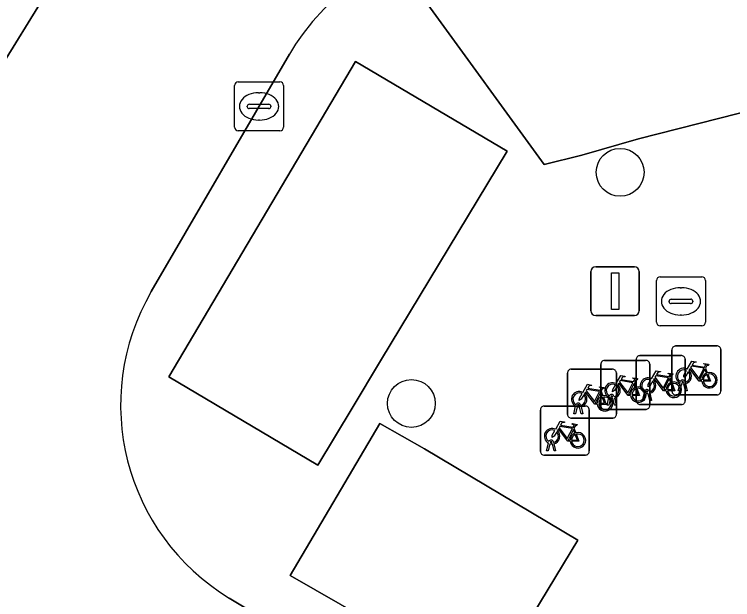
# Model space of a CAD drawing. Extents: x 158455 to 159797, y 387218 to 388672.
# Drawn here: x 159273.54 to 159288.22, y 388210.9 to 388222.86 of the extents above; entities that cross this region are included whole.
import ezdxf

# ---------------------------------------------------------------- set-up
doc = ezdxf.new("R2010")
doc.units = 0
for name, color, linetype in [('IMGEO_Boom', 7, 'Continuous'), ('IMGEO_Fietsenrek', 7, 'Continuous'), ('IMGEO_Kolk', 7, 'Continuous'), ('IMGEO_Lichtmast', 7, 'Continuous'), ('IMGEO_Parkeervlak_open', 7, 'Continuous'), ('IMGEO_Rijbaan_lokaal_open', 7, 'Continuous'), ('IMGEO_Voetpad_open', 7, 'Continuous')]:
    doc.layers.add(name, color=color, linetype=linetype)

msp = doc.modelspace()

# ---------------------------------------------------------------- linework, layer by layer
at = {"layer": 'IMGEO_Boom'}
for centre in [(159285.92, 388219.631), (159281.655, 388214.908)]:
    msp.add_circle(centre, 0.489, dxfattribs=at)
at = {"layer": 'IMGEO_Fietsenrek'}
for p, q in [((159287.053, 388216.083), (159287.894, 388216.083)), ((159287.894, 388216.083), (159287.053, 388216.083)), ((159287.978, 388216.008), (159287.978, 388215.167)), ((159287.978, 388215.167), (159287.978, 388216.008)), ((159286.325, 388215.887), (159287.166, 388215.887)), ((159287.166, 388215.887), (159286.325, 388215.887)), ((159286.978, 388215.158), (159286.978, 388215.999)), ((159286.978, 388215.999), (159286.978, 388215.158)), ((159285.6, 388215.788), (159286.441, 388215.788)), ((159286.441, 388215.788), (159285.6, 388215.788)), ((159286.25, 388214.962), (159286.25, 388215.803)), ((159286.25, 388215.803), (159286.25, 388214.962)), ((159286.525, 388215.713), (159286.525, 388214.872)), ((159286.525, 388214.872), (159286.525, 388215.713)), ((159287.25, 388215.812), (159287.25, 388214.971)), ((159287.25, 388214.971), (159287.25, 388215.812)), ((159284.919, 388215.609), (159285.76, 388215.609)), ((159285.76, 388215.609), (159284.919, 388215.609)), ((159285.525, 388214.863), (159285.525, 388215.704)), ((159285.525, 388215.704), (159285.525, 388214.863)), ((159287.665, 388215.632), (159287.701, 388215.537)), ((159284.844, 388214.684), (159284.844, 388215.525)), ((159284.844, 388215.525), (159284.844, 388214.684)), ((159285.844, 388215.534), (159285.844, 388214.693)), ((159285.844, 388214.693), (159285.844, 388215.534)), ((159286.937, 388215.436), (159286.973, 388215.341)), ((159286.212, 388215.337), (159286.248, 388215.242)), ((159287.105, 388215.167), (159287.144, 388215.327)), ((159287.174, 388215.315), (159287.139, 388215.167)), ((159287.216, 388215.339), (159287.215, 388215.343)), ((159287.257, 388215.167), (159287.223, 388215.309)), ((159287.247, 388215.35), (159287.248, 388215.343)), ((159287.255, 388215.313), (159287.29, 388215.167)), ((159285.531, 388215.158), (159285.567, 388215.063)), ((159286.377, 388214.971), (159286.416, 388215.131)), ((159286.488, 388215.143), (159286.487, 388215.147)), ((159286.519, 388215.154), (159286.52, 388215.147)), ((159287.139, 388215.167), (159287.105, 388215.167)), ((159287.29, 388215.167), (159287.257, 388215.167)), ((159285.652, 388214.872), (159285.691, 388215.032)), ((159285.721, 388215.02), (159285.686, 388214.872)), ((159285.763, 388215.044), (159285.762, 388215.048)), ((159285.804, 388214.872), (159285.77, 388215.014)), ((159285.794, 388215.055), (159285.795, 388215.048)), ((159285.802, 388215.018), (159285.837, 388214.872)), ((159286.446, 388215.119), (159286.411, 388214.971)), ((159286.529, 388214.971), (159286.495, 388215.113)), ((159286.527, 388215.117), (159286.562, 388214.971)), ((159287.903, 388215.083), (159287.062, 388215.083)), ((159287.062, 388215.083), (159287.903, 388215.083)), ((159284.365, 388214.854), (159285.206, 388214.854)), ((159285.206, 388214.854), (159284.365, 388214.854)), ((159284.971, 388214.693), (159285.01, 388214.853)), ((159285.04, 388214.841), (159285.005, 388214.693)), ((159285.082, 388214.865), (159285.081, 388214.869)), ((159285.123, 388214.693), (159285.089, 388214.835)), ((159285.113, 388214.876), (159285.114, 388214.869)), ((159285.121, 388214.839), (159285.156, 388214.693)), ((159285.686, 388214.872), (159285.652, 388214.872)), ((159285.837, 388214.872), (159285.804, 388214.872)), ((159287.175, 388214.887), (159286.334, 388214.887)), ((159286.334, 388214.887), (159287.175, 388214.887)), ((159286.411, 388214.971), (159286.377, 388214.971)), ((159286.562, 388214.971), (159286.529, 388214.971)), ((159284.29, 388213.929), (159284.29, 388214.77)), ((159284.29, 388214.77), (159284.29, 388213.929)), ((159285.005, 388214.693), (159284.971, 388214.693)), ((159285.156, 388214.693), (159285.123, 388214.693)), ((159285.29, 388214.779), (159285.29, 388213.938)), ((159285.29, 388213.938), (159285.29, 388214.779)), ((159286.45, 388214.788), (159285.609, 388214.788)), ((159285.609, 388214.788), (159286.45, 388214.788)), ((159285.769, 388214.609), (159284.928, 388214.609)), ((159284.928, 388214.609), (159285.769, 388214.609)), ((159284.977, 388214.403), (159285.013, 388214.308)), ((159284.417, 388213.938), (159284.456, 388214.098)), ((159284.528, 388214.11), (159284.527, 388214.114)), ((159284.559, 388214.121), (159284.56, 388214.114)), ((159284.486, 388214.086), (159284.451, 388213.938)), ((159284.569, 388213.938), (159284.535, 388214.08)), ((159284.567, 388214.084), (159284.602, 388213.938)), ((159285.215, 388213.854), (159284.374, 388213.854)), ((159284.374, 388213.854), (159285.215, 388213.854)), ((159284.451, 388213.938), (159284.417, 388213.938)), ((159284.602, 388213.938), (159284.569, 388213.938))]:
    msp.add_line(p, q, dxfattribs=at)
for points in [[(159287.291, 388215.609), (159287.386, 388215.773), (159287.472, 388215.759), (159287.474, 388215.75), (159287.418, 388215.739), (159287.391, 388215.694), (159287.647, 388215.653)], [(159287.647, 388215.653), (159287.672, 388215.702), (159287.666, 388215.706), (159287.643, 388215.71), (159287.631, 388215.717), (159287.63, 388215.72), (159287.632, 388215.725), (159287.727, 388215.71), (159287.729, 388215.7), (159287.719, 388215.687), (159287.707, 388215.681), (159287.693, 388215.687), (159287.665, 388215.632)], [(159286.563, 388215.413), (159286.658, 388215.577), (159286.744, 388215.563), (159286.746, 388215.554), (159286.69, 388215.543), (159286.663, 388215.498), (159286.919, 388215.457)], [(159287.312, 388215.557), (159287.26, 388215.467), (159287.22, 388215.442), (159287.221, 388215.489), (159287.276, 388215.583)], [(159287.587, 388215.365), (159287.537, 388215.365), (159287.346, 388215.616), (159287.327, 388215.584)], [(159287.634, 388215.628), (159287.377, 388215.669), (159287.36, 388215.64), (159287.527, 388215.42), (159287.634, 388215.628)], [(159287.682, 388215.53), (159287.652, 388215.607), (159287.543, 388215.389), (159287.586, 388215.389)], [(159285.838, 388215.314), (159285.933, 388215.478), (159286.019, 388215.464), (159286.021, 388215.455), (159285.965, 388215.444), (159285.938, 388215.399), (159286.194, 388215.358)], [(159286.194, 388215.358), (159286.219, 388215.407), (159286.213, 388215.411), (159286.19, 388215.415), (159286.178, 388215.422), (159286.177, 388215.425), (159286.179, 388215.43), (159286.274, 388215.415), (159286.276, 388215.405), (159286.266, 388215.392), (159286.254, 388215.386), (159286.24, 388215.392), (159286.212, 388215.337)], [(159286.859, 388215.169), (159286.809, 388215.169), (159286.618, 388215.42), (159286.599, 388215.388)], [(159286.906, 388215.432), (159286.649, 388215.473), (159286.632, 388215.444), (159286.799, 388215.224), (159286.906, 388215.432)], [(159286.919, 388215.457), (159286.944, 388215.506), (159286.938, 388215.51), (159286.915, 388215.514), (159286.903, 388215.521), (159286.902, 388215.524), (159286.904, 388215.529), (159286.999, 388215.514), (159287.001, 388215.504), (159286.991, 388215.491), (159286.979, 388215.485), (159286.965, 388215.491), (159286.937, 388215.436)], [(159287.616, 388215.389), (159287.736, 388215.388), (159287.692, 388215.502)], [(159287.712, 388215.509), (159287.767, 388215.364), (159287.617, 388215.364)], [(159285.157, 388215.135), (159285.252, 388215.299), (159285.338, 388215.285), (159285.34, 388215.276), (159285.284, 388215.265), (159285.257, 388215.22), (159285.513, 388215.179)], [(159285.859, 388215.262), (159285.807, 388215.172), (159285.767, 388215.147), (159285.768, 388215.194), (159285.823, 388215.288)], [(159286.134, 388215.07), (159286.084, 388215.07), (159285.893, 388215.321), (159285.874, 388215.289)], [(159286.181, 388215.333), (159285.924, 388215.374), (159285.907, 388215.345), (159286.074, 388215.125), (159286.181, 388215.333)], [(159286.229, 388215.235), (159286.199, 388215.312), (159286.09, 388215.094), (159286.133, 388215.094)], [(159286.584, 388215.361), (159286.532, 388215.271), (159286.492, 388215.246), (159286.493, 388215.293), (159286.548, 388215.387)], [(159286.954, 388215.334), (159286.924, 388215.411), (159286.815, 388215.193), (159286.858, 388215.193)], [(159286.888, 388215.193), (159287.008, 388215.192), (159286.964, 388215.306)], [(159286.984, 388215.313), (159287.039, 388215.168), (159286.889, 388215.168)], [(159285.453, 388214.891), (159285.403, 388214.891), (159285.212, 388215.142), (159285.193, 388215.11)], [(159285.5, 388215.154), (159285.243, 388215.195), (159285.226, 388215.166), (159285.393, 388214.946), (159285.5, 388215.154)], [(159285.548, 388215.056), (159285.518, 388215.133), (159285.409, 388214.915), (159285.452, 388214.915)], [(159285.513, 388215.179), (159285.538, 388215.228), (159285.532, 388215.232), (159285.509, 388215.236), (159285.497, 388215.243), (159285.496, 388215.246), (159285.498, 388215.251), (159285.593, 388215.236), (159285.595, 388215.226), (159285.585, 388215.213), (159285.573, 388215.207), (159285.559, 388215.213), (159285.531, 388215.158)], [(159286.163, 388215.094), (159286.283, 388215.093), (159286.239, 388215.207)], [(159286.259, 388215.214), (159286.314, 388215.069), (159286.164, 388215.069)], [(159285.178, 388215.083), (159285.126, 388214.993), (159285.086, 388214.968), (159285.087, 388215.015), (159285.142, 388215.109)], [(159285.482, 388214.915), (159285.602, 388214.914), (159285.558, 388215.028)], [(159285.578, 388215.035), (159285.633, 388214.89), (159285.483, 388214.89)], [(159284.603, 388214.38), (159284.698, 388214.544), (159284.784, 388214.53), (159284.786, 388214.521), (159284.73, 388214.51), (159284.703, 388214.465), (159284.959, 388214.424)], [(159284.946, 388214.399), (159284.689, 388214.44), (159284.672, 388214.411), (159284.839, 388214.191), (159284.946, 388214.399)], [(159284.959, 388214.424), (159284.984, 388214.473), (159284.978, 388214.477), (159284.955, 388214.481), (159284.943, 388214.488), (159284.942, 388214.491), (159284.944, 388214.496), (159285.039, 388214.481), (159285.041, 388214.471), (159285.031, 388214.458), (159285.019, 388214.452), (159285.005, 388214.458), (159284.977, 388214.403)], [(159284.624, 388214.328), (159284.572, 388214.238), (159284.532, 388214.213), (159284.533, 388214.26), (159284.588, 388214.354)], [(159284.899, 388214.136), (159284.849, 388214.136), (159284.658, 388214.387), (159284.639, 388214.355)], [(159284.994, 388214.301), (159284.964, 388214.378), (159284.855, 388214.16), (159284.898, 388214.16)], [(159284.928, 388214.16), (159285.048, 388214.159), (159285.004, 388214.273)], [(159285.024, 388214.28), (159285.079, 388214.135), (159284.929, 388214.135)]]:
    msp.add_lwpolyline(points, dxfattribs=at)
for centre, radius, start, end in [((159287.056, 388216.005), 0.0779, 92.4484, 184.2845), ((159287.056, 388216.005), 0.0779, 92.4484, 184.2845), ((159287.9, 388216.005), 0.0779, 2.4484, 94.2845), ((159287.9, 388216.005), 0.0779, 2.4484, 94.2845), ((159286.328, 388215.809), 0.0779, 92.4484, 184.2845), ((159286.328, 388215.809), 0.0779, 92.4484, 184.2845), ((159287.172, 388215.809), 0.0779, 2.4484, 94.2845), ((159287.172, 388215.809), 0.0779, 2.4484, 94.2845), ((159285.603, 388215.71), 0.0779, 92.4484, 184.2845), ((159285.603, 388215.71), 0.0779, 92.4484, 184.2845), ((159286.447, 388215.71), 0.0779, 2.4484, 94.2845), ((159286.447, 388215.71), 0.0779, 2.4484, 94.2845), ((159284.922, 388215.531), 0.0779, 92.4484, 184.2845), ((159284.922, 388215.531), 0.0779, 92.4484, 184.2845), ((159285.766, 388215.531), 0.0779, 2.4484, 94.2845), ((159285.766, 388215.531), 0.0779, 2.4484, 94.2845), ((159287.218, 388215.468), 0.159, 62.6766, 242.1369), ((159287.218, 388215.468), 0.129, 63.3192, 238.903), ((159287.218, 388215.468), 0.159, 283.5766, 46.6042), ((159286.49, 388215.272), 0.159, 62.6766, 242.1369), ((159287.218, 388215.468), 0.129, 283.6043, 43.4302), ((159287.745, 388215.384), 0.159, 113.3408, 178.3217), ((159287.745, 388215.384), 0.159, 187.0065, 105.7708), ((159287.745, 388215.384), 0.129, 113.923, 177.9556), ((159287.745, 388215.384), 0.129, 188.6715, 104.5883), ((159285.765, 388215.173), 0.159, 62.6766, 242.1369), ((159285.765, 388215.173), 0.129, 63.3192, 238.903), ((159285.765, 388215.173), 0.159, 283.5766, 46.6042), ((159286.49, 388215.272), 0.129, 63.3192, 238.903), ((159286.49, 388215.272), 0.129, 283.6043, 43.4302), ((159286.49, 388215.272), 0.159, 283.5766, 46.6042), ((159287.017, 388215.188), 0.159, 113.3408, 178.3217), ((159287.017, 388215.188), 0.159, 187.0065, 105.7708), ((159287.017, 388215.188), 0.129, 113.923, 177.9556), ((159287.017, 388215.188), 0.129, 188.6715, 104.5883), ((159287.198, 388215.339), 0.0499, 12.8025, 158.6934), ((159287.218, 388215.468), 0.159, 253.9967, 271.7867), ((159287.198, 388215.339), 0.0174, 12.8025, 163.4502), ((159287.218, 388215.468), 0.129, 253.415, 269.0204), ((159285.084, 388214.994), 0.159, 62.6766, 242.1369), ((159285.084, 388214.994), 0.129, 63.3192, 238.903), ((159285.765, 388215.173), 0.129, 283.6043, 43.4302), ((159286.292, 388215.089), 0.159, 113.3408, 178.3217), ((159286.292, 388215.089), 0.159, 187.0065, 105.7708), ((159286.292, 388215.089), 0.129, 113.923, 177.9556), ((159286.292, 388215.089), 0.129, 188.6715, 104.5883), ((159286.47, 388215.143), 0.0499, 12.8025, 158.6934), ((159286.47, 388215.143), 0.0174, 12.8025, 163.4502), ((159286.49, 388215.272), 0.129, 253.415, 269.0204), ((159287.056, 388215.161), 0.0779, 182.4484, 274.2845), ((159287.056, 388215.161), 0.0779, 182.4484, 274.2845), ((159287.9, 388215.161), 0.0779, 272.4484, 4.2845), ((159287.9, 388215.161), 0.0779, 272.4484, 4.2845), ((159285.084, 388214.994), 0.129, 283.6043, 43.4302), ((159285.084, 388214.994), 0.159, 283.5766, 46.6042), ((159285.611, 388214.91), 0.159, 113.3408, 178.3217), ((159285.611, 388214.91), 0.159, 187.0065, 105.7708), ((159285.611, 388214.91), 0.129, 113.923, 177.9556), ((159285.611, 388214.91), 0.129, 188.6715, 104.5883), ((159285.745, 388215.044), 0.0499, 12.8025, 158.6934), ((159285.765, 388215.173), 0.159, 253.9967, 271.7867), ((159285.745, 388215.044), 0.0174, 12.8025, 163.4502), ((159285.765, 388215.173), 0.129, 253.415, 269.0204), ((159286.49, 388215.272), 0.159, 253.9967, 271.7867), ((159284.368, 388214.776), 0.0779, 92.4484, 184.2845), ((159284.368, 388214.776), 0.0779, 92.4484, 184.2845), ((159285.064, 388214.865), 0.0499, 12.8025, 158.6934), ((159285.084, 388214.994), 0.159, 253.9967, 271.7867), ((159285.064, 388214.865), 0.0174, 12.8025, 163.4502), ((159285.084, 388214.994), 0.129, 253.415, 269.0204), ((159285.212, 388214.776), 0.0779, 2.4484, 94.2845), ((159285.212, 388214.776), 0.0779, 2.4484, 94.2845), ((159285.603, 388214.866), 0.0779, 182.4484, 274.2845), ((159285.603, 388214.866), 0.0779, 182.4484, 274.2845), ((159286.328, 388214.965), 0.0779, 182.4484, 274.2845), ((159286.328, 388214.965), 0.0779, 182.4484, 274.2845), ((159286.447, 388214.866), 0.0779, 272.4484, 4.2845), ((159286.447, 388214.866), 0.0779, 272.4484, 4.2845), ((159287.172, 388214.965), 0.0779, 272.4484, 4.2845), ((159287.172, 388214.965), 0.0779, 272.4484, 4.2845), ((159284.922, 388214.687), 0.0779, 182.4484, 274.2845), ((159284.922, 388214.687), 0.0779, 182.4484, 274.2845), ((159285.766, 388214.687), 0.0779, 272.4484, 4.2845), ((159285.766, 388214.687), 0.0779, 272.4484, 4.2845), ((159284.53, 388214.239), 0.159, 62.6766, 242.1369), ((159284.53, 388214.239), 0.129, 63.3192, 238.903), ((159284.53, 388214.239), 0.129, 283.6043, 43.4302), ((159284.53, 388214.239), 0.159, 283.5766, 46.6042), ((159285.057, 388214.155), 0.159, 113.3408, 178.3217), ((159285.057, 388214.155), 0.159, 187.0065, 105.7708), ((159285.057, 388214.155), 0.129, 113.923, 177.9556), ((159285.057, 388214.155), 0.129, 188.6715, 104.5883), ((159284.51, 388214.11), 0.0499, 12.8025, 158.6934), ((159284.51, 388214.11), 0.0174, 12.8025, 163.4502), ((159284.53, 388214.239), 0.129, 253.415, 269.0204), ((159284.53, 388214.239), 0.159, 253.9967, 271.7867), ((159284.368, 388213.932), 0.0779, 182.4484, 274.2845), ((159284.368, 388213.932), 0.0779, 182.4484, 274.2845), ((159285.212, 388213.932), 0.0779, 272.4484, 4.2845), ((159285.212, 388213.932), 0.0779, 272.4484, 4.2845)]:
    msp.add_arc(centre, radius, start, end, dxfattribs=at)
at = {"layer": 'IMGEO_Kolk'}
for p, q in [((159278.117, 388221.478), (159278.969, 388221.478)), ((159278.042, 388220.552), (159278.042, 388221.404)), ((159279.043, 388221.404), (159279.043, 388220.552)), ((159278.53, 388221.258), (159278.555, 388221.258)), ((159278.344, 388221.021), (159278.742, 388221.021)), ((159278.301, 388220.972), (159278.301, 388220.984)), ((159278.739, 388220.935), (159278.341, 388220.935)), ((159278.785, 388220.984), (159278.785, 388220.972)), ((159278.553, 388220.698), (159278.528, 388220.698)), ((159278.969, 388220.478), (159278.117, 388220.478)), ((159286.737, 388217.494), (159287.589, 388217.494)), ((159286.662, 388216.568), (159286.662, 388217.42)), ((159287.663, 388217.42), (159287.663, 388216.568)), ((159287.15, 388217.274), (159287.175, 388217.274)), ((159286.964, 388217.037), (159287.362, 388217.037)), ((159286.921, 388216.988), (159286.921, 388217)), ((159287.359, 388216.951), (159286.961, 388216.951)), ((159287.405, 388217), (159287.405, 388216.988)), ((159287.173, 388216.714), (159287.148, 388216.714)), ((159287.589, 388216.494), (159286.737, 388216.494))]:
    msp.add_line(p, q, dxfattribs=at)
for points in [[(159278.117, 388221.478), (159278.969, 388221.478)], [(159278.042, 388220.552), (159278.042, 388221.404)], [(159279.043, 388221.404), (159279.043, 388220.552)], [(159278.969, 388220.478), (159278.117, 388220.478)], [(159286.737, 388217.494), (159287.589, 388217.494)], [(159286.662, 388216.568), (159286.662, 388217.42)], [(159287.663, 388217.42), (159287.663, 388216.568)], [(159287.589, 388216.494), (159286.737, 388216.494)]]:
    msp.add_lwpolyline(points, dxfattribs=at)
for centre, radius, start, end in [((159278.119, 388221.402), 0.0765, 91.552, 178.448), ((159278.119, 388221.402), 0.0765, 91.552, 178.448), ((159278.967, 388221.402), 0.0765, 1.552, 88.448), ((159278.967, 388221.402), 0.0765, 1.552, 88.448), ((159278.341, 388220.981), 0.0403, 85.8775, 175.7526), ((159278.746, 388220.983), 0.0386, 1.7309, 96.639), ((159278.338, 388220.971), 0.0366, 178.938, 274.7102), ((159278.742, 388220.978), 0.043, 264.8664, 352.4533), ((159278.119, 388220.554), 0.0765, 181.552, 268.448), ((159278.119, 388220.554), 0.0765, 181.552, 268.448), ((159278.967, 388220.554), 0.0765, 271.552, 358.448), ((159278.967, 388220.554), 0.0765, 271.552, 358.448), ((159286.739, 388217.418), 0.0765, 91.552, 178.448), ((159286.739, 388217.418), 0.0765, 91.552, 178.448), ((159287.587, 388217.418), 0.0765, 1.552, 88.448), ((159287.587, 388217.418), 0.0765, 1.552, 88.448), ((159286.961, 388216.997), 0.0403, 85.8775, 175.7526), ((159287.366, 388216.999), 0.0386, 1.7309, 96.639), ((159286.958, 388216.987), 0.0366, 178.938, 274.7102), ((159287.362, 388216.994), 0.043, 264.8664, 352.4533), ((159286.739, 388216.57), 0.0765, 181.552, 268.448), ((159286.739, 388216.57), 0.0765, 181.552, 268.448), ((159287.587, 388216.57), 0.0765, 271.552, 358.448), ((159287.587, 388216.57), 0.0765, 271.552, 358.448)]:
    msp.add_arc(centre, radius, start, end, dxfattribs=at)
for centre, major_axis, ratio, start_param, end_param in [((159278.529, 388220.978), (-0.387, 0.002), 0.722429, 4.712389, 7.853982), ((159278.554, 388220.978), (-0.39, 0.002), 0.717154, 1.570796, 4.712389), ((159287.149, 388216.994), (-0.387, 0.002), 0.722429, 4.712389, 7.853982), ((159287.174, 388216.994), (-0.39, 0.002), 0.717154, 1.570796, 4.712389)]:
    msp.add_ellipse(centre, major_axis=major_axis, ratio=ratio, start_param=start_param, end_param=end_param, dxfattribs=at)
at = {"layer": 'IMGEO_Lichtmast'}
for p, q in [((159285.422, 388217.703), (159286.212, 388217.703)), ((159286.212, 388217.703), (159285.422, 388217.703)), ((159285.322, 388216.803), (159285.322, 388217.603)), ((159285.322, 388217.603), (159285.322, 388216.803)), ((159286.312, 388217.603), (159286.312, 388216.803)), ((159286.312, 388216.803), (159286.312, 388217.603)), ((159286.212, 388216.703), (159285.422, 388216.703)), ((159285.422, 388216.703), (159286.212, 388216.703))]:
    msp.add_line(p, q, dxfattribs=at)
msp.add_lwpolyline([(159285.742, 388217.578), (159285.892, 388217.578), (159285.892, 388216.828), (159285.742, 388216.828), (159285.742, 388217.578)], dxfattribs=at)
for centre, start, end in [((159285.422, 388217.603), 90, 180), ((159285.422, 388217.603), 90, 180), ((159286.212, 388217.603), 0, 90), ((159286.212, 388217.603), 360, 90), ((159285.422, 388216.803), 180, 270), ((159285.422, 388216.803), 180, 270), ((159286.212, 388216.803), 270, 0), ((159286.212, 388216.803), 270, 0)]:
    msp.add_arc(centre, 0.1, start, end, dxfattribs=at)
at = {"layer": 'IMGEO_Parkeervlak_open'}
for points in [[(159283.611, 388220.062), (159280.513, 388221.896), (159276.698, 388215.451), (159279.746, 388213.65), (159280.446, 388214.811), (159281.027, 388215.776)], [(159285.058, 388212.113), (159281.924, 388213.982), (159281.01, 388214.5), (159279.177, 388211.392), (159283.22, 388209.076)]]:
    msp.add_lwpolyline(points, close=True, dxfattribs=at)
at = {"layer": 'IMGEO_Rijbaan_lokaal_open'}
for points in [[(159268.051, 388213.35), (159271.084, 388218.261), (159275.261, 388225.025)], [(159275.261, 388225.025), (159271.084, 388218.261)], [(159276.34, 388217.193), (159279.167, 388222.047)], [(159273.553, 388207.775), (159279.526, 388204.266), (159282.07, 388208.444), (159277.934, 388210.931)]]:
    msp.add_lwpolyline(points, dxfattribs=at)
for centre, radius, start, end in [((159283.194, 388219.705), 4.658, 104.164, 149.823), ((159281.868, 388215.267), 11.192, 164.4817, 222.017), ((159281.868, 388215.267), 11.192, 164.4817, 222.017), ((159280.323, 388214.873), 4.609, 149.7797, 238.7831)]:
    msp.add_arc(centre, radius, start, end, dxfattribs=at)
at = {"layer": 'IMGEO_Voetpad_open'}
for points in [[(159277.934, 388210.931), (159282.07, 388208.444), (159285.247, 388206.534), (159298.692, 388198.451), (159304.264, 388199.661), (159305.64, 388199.96), (159304.118, 388206.505), (159303.939, 388206.456), (159303.834, 388206.843), (159304.018, 388206.895), (159302.442, 388213.492), (159302.275, 388213.455), (159302.183, 388213.841), (159302.326, 388213.907), (159299.101, 388227.481)], [(159279.167, 388222.047), (159276.34, 388217.193)]]:
    msp.add_lwpolyline(points, dxfattribs=at)
for points in [[(159292.029, 388221.77), (159291.11, 388225.334), (159281.99, 388223.061), (159284.367, 388219.794), (159285.137, 388219.984), (159286.297, 388220.312)], [(159281.99, 388223.061), (159291.11, 388225.334), (159292.029, 388221.77), (159286.297, 388220.312), (159285.137, 388219.984), (159284.367, 388219.794)], [(159283.611, 388220.062), (159281.027, 388215.776), (159280.446, 388214.811), (159279.746, 388213.65), (159276.698, 388215.451), (159280.513, 388221.896)], [(159285.058, 388212.113), (159283.22, 388209.076), (159279.177, 388211.392), (159281.01, 388214.5), (159281.924, 388213.982)]]:
    msp.add_lwpolyline(points, close=True, dxfattribs=at)
for centre, radius, start, end in [((159283.194, 388219.705), 4.658, 104.164, 149.823), ((159280.323, 388214.873), 4.609, 149.7797, 238.7831)]:
    msp.add_arc(centre, radius, start, end, dxfattribs=at)

doc.saveas('drawing.dxf')
